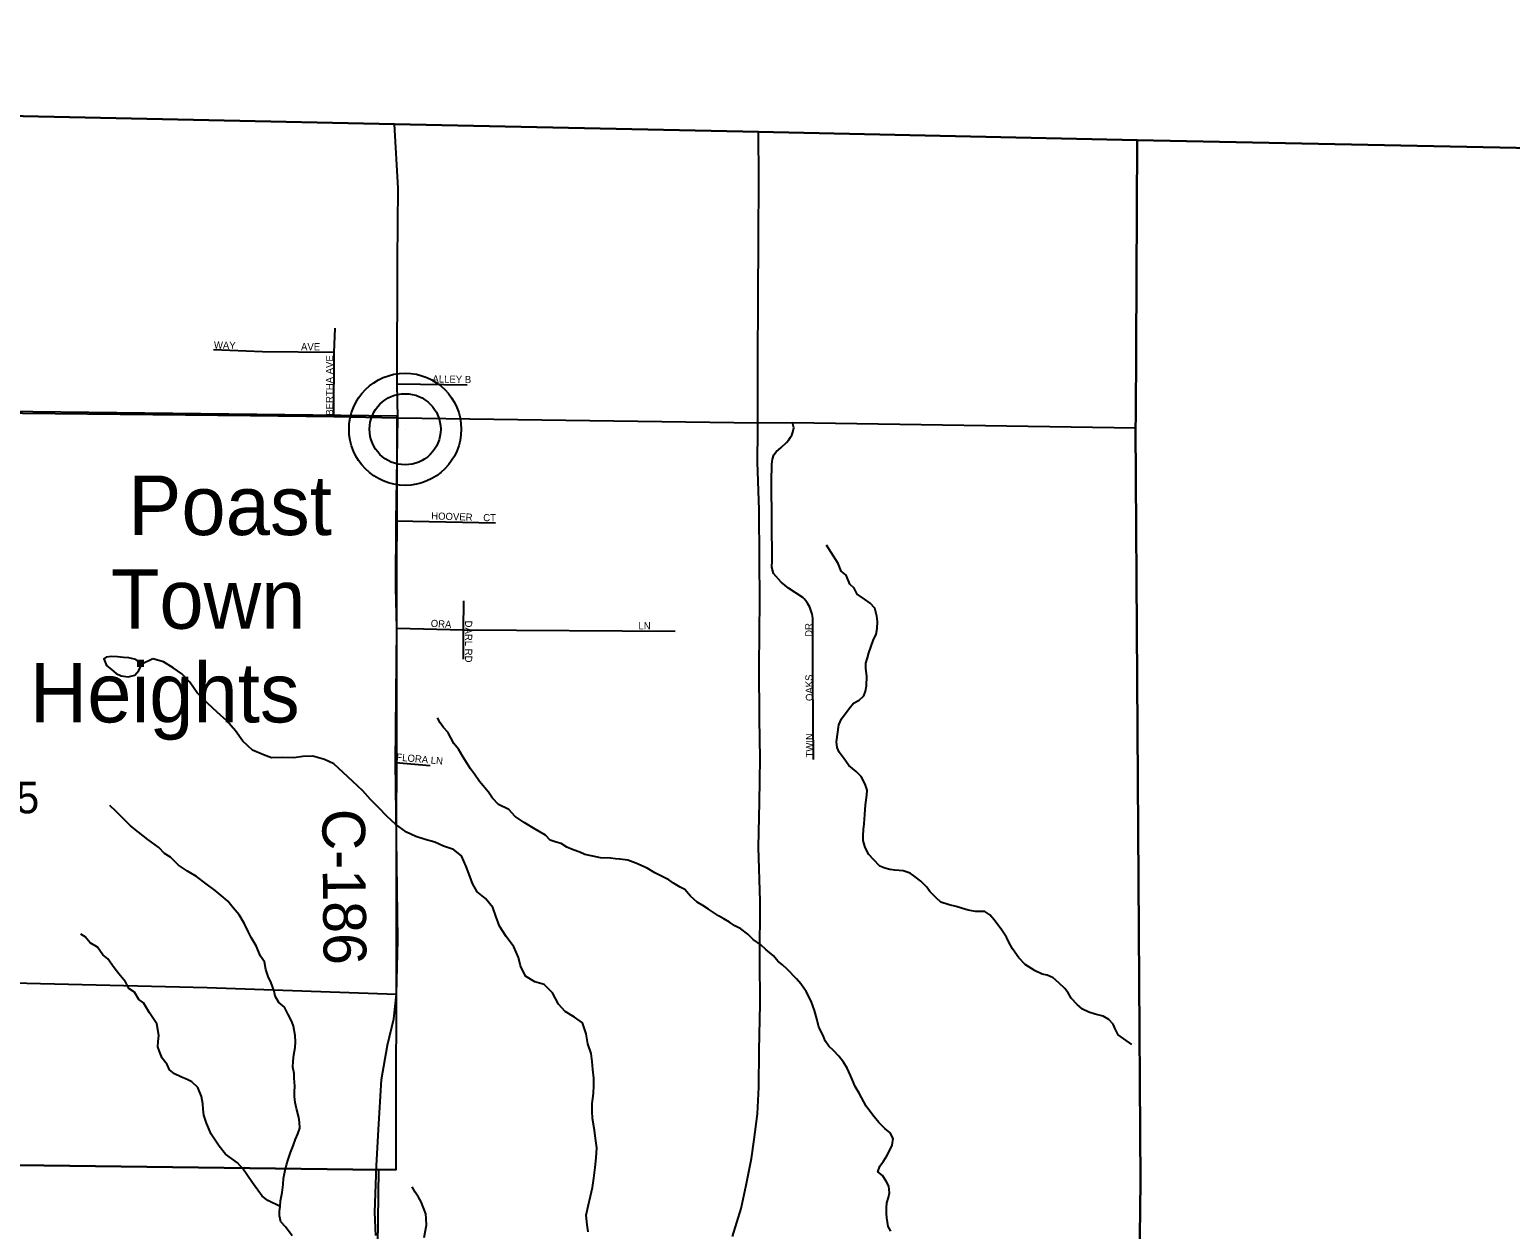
# Model space of a CAD drawing. Extents: x 1310247 to 1552180, y 377264 to 706493.
# Drawn here: x 1435109 to 1445480, y 576710 to 585113 of the extents above; entities that cross this region are included whole.
import ezdxf

# ---------------------------------------------------------------- set-up
doc = ezdxf.new("R2010")
doc.units = 0
for name, color, linetype in [('GM_X_Adjacent_County', 7, 'Continuous'), ('GM_X_County', 7, 'Continuous'), ('GM_X_County_Road', 7, 'Continuous'), ('GM_X_County_Road_Text', 7, 'Continuous'), ('GM_X_Minor_River', 7, 'Continuous'), ('GM_X_Section', 7, 'Continuous'), ('GM_X_Section_Text', 7, 'Continuous'), ('GM_X_State_Route', 7, 'Continuous'), ('GM_X_Township', 7, 'Continuous'), ('GM_X_Township_Road', 7, 'Continuous'), ('GM_X_Township_Subdivision', 7, 'Continuous'), ('GM_X_Township_Subdivision_Text', 7, 'Continuous'), ('GM_X_Unincorporated', 7, 'Continuous'), ('GM_X_Unincorporated_Location', 7, 'Continuous'), ('GM_X_Unincorporated_Text', 7, 'Continuous')]:
    doc.layers.add(name, color=color, linetype=linetype)

msp = doc.modelspace()

# ---------------------------------------------------------------- linework, layer by layer
at = {"layer": 'GM_X_Adjacent_County'}
for points in [[(1450715, 584179), (1442866, 584339), (1440214, 584396), (1437664, 584451), (1433762, 584535), (1429424, 584629), (1427118, 584678), (1422329, 584782), (1417357, 584890), (1413856, 584966), (1410790, 585032), (1410839, 590333)], [(1442857, 574377), (1442890, 577043), (1442855, 582324), (1442856, 582398), (1442866, 584339), (1450715, 584179)]]:
    msp.add_lwpolyline(points, dxfattribs=at)
at = {"layer": 'GM_X_County'}
msp.add_lwpolyline([(1433762, 584535), (1437664, 584451), (1440214, 584396), (1442866, 584339), (1442856, 582398), (1442855, 582324), (1442890, 577043), (1442857, 574377)], dxfattribs=at)
at = {"layer": 'GM_X_County_Road'}
msp.add_lwpolyline([(1437533, 576668), (1437526, 576830), (1437539, 577156), (1437553, 577410), (1437574, 577759), (1437616, 578001), (1437661, 578184), (1437679, 578358), (1437687, 578739), (1437671, 579979), (1437681, 580921), (1437673, 581206), (1437677, 581673), (1437687, 582394), (1437684, 582631), (1437686, 583498), (1437690, 584003), (1437664, 584451)], dxfattribs=at)
at = {"layer": 'GM_X_Minor_River'}
for points in [[(1442828, 578006), (1442733, 578072), (1442712, 578114), (1442698, 578148), (1442668, 578181), (1442629, 578203), (1442571, 578217), (1442527, 578232), (1442483, 578252), (1442445, 578285), (1442404, 578329), (1442382, 578366), (1442360, 578398), (1442317, 578438), (1442277, 578473), (1442235, 578491), (1442201, 578497), (1442152, 578520), (1442082, 578565), (1442037, 578611), (1441993, 578676), (1441967, 578722), (1441952, 578756), (1441918, 578805), (1441865, 578877), (1441835, 578914), (1441799, 578936), (1441735, 578937), (1441682, 578947), (1441636, 578961), (1441598, 578972), (1441550, 578984), (1441492, 579001), (1441459, 579033), (1441415, 579076), (1441393, 579108), (1441350, 579148), (1441312, 579179), (1441276, 579205), (1441228, 579222), (1441168, 579226), (1441134, 579231), (1441099, 579239), (1441063, 579255), (1441019, 579300), (1440988, 579336), (1440960, 579384), (1440948, 579433), (1440947, 579467), (1440949, 579511), (1440953, 579551), (1440958, 579615), (1440964, 579683), (1440973, 579751), (1440975, 579787), (1440961, 579829), (1440934, 579881), (1440898, 579916), (1440846, 579960), (1440813, 580005), (1440779, 580053), (1440765, 580085), (1440760, 580125), (1440776, 580245), (1440795, 580285), (1440849, 580359), (1440879, 580395), (1440919, 580416), (1440952, 580448), (1440964, 580480), (1440970, 580518), (1440973, 580584), (1440967, 580638), (1440965, 580676), (1440978, 580714), (1440986, 580748), (1441018, 580834), (1441039, 580880), (1441045, 580918), (1441047, 580968), (1441044, 581006), (1441028, 581062), (1440996, 581097), (1440957, 581123), (1440905, 581160), (1440885, 581200), (1440853, 581228), (1440828, 581291), (1440792, 581319), (1440771, 581373), (1440723, 581450), (1440690, 581502)], [(1435894, 580668), (1435853, 580701), (1435805, 580712), (1435767, 580716), (1435725, 580719), (1435679, 580722), (1435645, 580717), (1435629, 580705), (1435648, 580660), (1435685, 580628), (1435715, 580603), (1435749, 580588), (1435799, 580581)], [(1435973, 580706), (1435894, 580668)], [(1436491, 580272), (1436422, 580332), (1436354, 580396), (1436283, 580469), (1436232, 580543), (1436175, 580602), (1436114, 580643), (1436047, 580685), (1435973, 580706)], [(1435799, 580581), (1435845, 580592), (1435874, 580624), (1435894, 580668)], [(1441099, 577417), (1441056, 577458), (1441016, 577510), (1440969, 577573), (1440920, 577664), (1440892, 577710), (1440872, 577756), (1440859, 577788), (1440835, 577839), (1440809, 577881), (1440776, 577923), (1440740, 577962), (1440706, 577994), (1440681, 578031), (1440667, 578069), (1440637, 578127), (1440622, 578185), (1440606, 578242), (1440583, 578308), (1440549, 578376), (1440510, 578429), (1440480, 578465), (1440415, 578532), (1440381, 578562), (1440349, 578589), (1440319, 578625), (1440266, 578670), (1440230, 578702), (1440177, 578741), (1440139, 578777), (1440091, 578815), (1440049, 578836), (1440010, 578862), (1439972, 578885), (1439934, 578907), (1439863, 578954), (1439825, 578978), (1439785, 579001), (1439737, 579045), (1439698, 579090), (1439666, 579108), (1439618, 579136), (1439585, 579159), (1439539, 579181), (1439487, 579208), (1439435, 579240), (1439354, 579275), (1439300, 579296), (1439244, 579302), (1439212, 579306), (1439178, 579309), (1439108, 579313), (1439053, 579324), (1438997, 579336), (1438963, 579353), (1438917, 579369), (1438871, 579388), (1438832, 579412), (1438796, 579422), (1438754, 579435), (1438722, 579471), (1438651, 579514), (1438573, 579561), (1438510, 579603), (1438466, 579652), (1438394, 579687), (1438351, 579731), (1438323, 579773), (1438260, 579848), (1438226, 579898), (1438197, 579935), (1438173, 579973), (1438145, 580017), (1438114, 580074), (1438080, 580114), (1438037, 580193), (1438007, 580225), (1437985, 580259), (1437965, 580293)], [(1439022, 576692), (1439013, 576742), (1439007, 576809), (1439020, 576873), (1439037, 576943), (1439051, 577003), (1439060, 577069), (1439069, 577143), (1439077, 577211), (1439082, 577282), (1439073, 577346), (1439065, 577406), (1439052, 577487), (1439049, 577539), (1439050, 577592), (1439058, 577662), (1439061, 577718), (1439060, 577770), (1439053, 577831), (1439050, 577887), (1439041, 577941), (1439019, 578010), (1439008, 578080), (1438982, 578157), (1438926, 578197), (1438859, 578236), (1438814, 578287), (1438772, 578366), (1438713, 578426), (1438647, 578445), (1438582, 578483), (1438547, 578556), (1438534, 578614), (1438500, 578689), (1438447, 578762), (1438399, 578834), (1438374, 578904), (1438353, 578965), (1438302, 579028), (1438243, 579074), (1438212, 579132), (1438193, 579185), (1438167, 579252), (1438134, 579327), (1438077, 579370), (1438007, 579395), (1437948, 579423), (1437880, 579440), (1437815, 579461), (1437749, 579493), (1437672, 579549), (1437613, 579602), (1437552, 579665), (1437497, 579721), (1437443, 579782), (1437372, 579846), (1437305, 579911), (1437240, 579971), (1437175, 580002), (1437093, 580024), (1437023, 580021), (1436959, 580012), (1436881, 580014), (1436804, 580013), (1436747, 580033), (1436671, 580066), (1436602, 580130), (1436550, 580203), (1436491, 580272)], [(1436947, 576666), (1436901, 576729), (1436868, 576763), (1436860, 576805), (1436860, 576837), (1436863, 576871), (1436867, 576909), (1436877, 576969), (1436884, 577025), (1436888, 577067), (1436896, 577114), (1436907, 577162), (1436921, 577199), (1436937, 577249), (1436955, 577295), (1436972, 577341), (1436988, 577379), (1437002, 577419), (1436999, 577461), (1436995, 577493), (1436979, 577556), (1436970, 577598), (1436964, 577640), (1436964, 577674), (1436966, 577714), (1436963, 577770), (1436961, 577802), (1436953, 577846), (1436954, 577889), (1436960, 577933), (1436968, 577985), (1436971, 578023), (1436969, 578067), (1436958, 578133), (1436946, 578165), (1436920, 578214), (1436893, 578266), (1436855, 578300), (1436829, 578343), (1436822, 578379), (1436800, 578437), (1436780, 578481), (1436763, 578530), (1436753, 578584), (1436725, 578624), (1436696, 578696), (1436661, 578755), (1436639, 578797), (1436615, 578851), (1436576, 578914), (1436534, 578962), (1436497, 579009), (1436465, 579037), (1436409, 579084), (1436346, 579130), (1436278, 579181), (1436215, 579220), (1436151, 579262), (1436096, 579317), (1436054, 579343), (1436014, 579384), (1435937, 579441), (1435871, 579491), (1435816, 579536), (1435764, 579589), (1435713, 579639), (1435671, 579678)], [(1436863, 576871), (1436777, 576912), (1436737, 576943), (1436708, 576985), (1436670, 577035), (1436631, 577094), (1436605, 577132), (1436565, 577177), (1436482, 577238), (1436436, 577292), (1436381, 577377), (1436348, 577453), (1436328, 577510), (1436324, 577552), (1436321, 577590), (1436313, 577640), (1436286, 577704), (1436244, 577743), (1436212, 577761), (1436168, 577778), (1436124, 577800), (1436089, 577828), (1436073, 577865), (1436037, 577909), (1436018, 577955), (1436008, 577989), (1436010, 578025), (1436013, 578068), (1435999, 578150), (1435948, 578226), (1435906, 578297), (1435873, 578321), (1435843, 578372), (1435805, 578398), (1435780, 578444), (1435734, 578499), (1435701, 578543), (1435657, 578606), (1435621, 578632), (1435584, 578687), (1435532, 578717), (1435498, 578760), (1435467, 578778)], [(1441140, 576698), (1441122, 576730), (1441113, 576790), (1441111, 576822), (1441111, 576862), (1441114, 576896), (1441124, 576934), (1441132, 576966), (1441126, 577012), (1441109, 577047), (1441083, 577087), (1441051, 577113), (1441064, 577153), (1441090, 577187), (1441114, 577225), (1441136, 577269), (1441151, 577301), (1441157, 577347), (1441137, 577387), (1441099, 577417)], [(1437873, 576654), (1437888, 576740), (1437886, 576786), (1437884, 576820), (1437867, 576862), (1437851, 576902), (1437833, 576935), (1437810, 576971), (1437788, 577007)]]:
    msp.add_lwpolyline(points, dxfattribs=at)
at = {"layer": 'GM_X_Section'}
for points in [[(1437682, 582407), (1437673, 577127), (1437553, 577128), (1432323, 577196), (1432384, 582471)], [(1432323, 577196), (1437553, 577128), (1437483, 571828), (1432110, 571875), (1432163, 577196)]]:
    msp.add_lwpolyline(points, close=True, dxfattribs=at)
at = {"layer": 'GM_X_State_Route'}
for points in [[(1440209, 582305), (1440209, 582358), (1440210, 582789), (1440211, 583228), (1440213, 583650), (1440216, 584065), (1440214, 584396)], [(1440031, 576660), (1440092, 576856), (1440128, 577019), (1440164, 577206), (1440184, 577340), (1440208, 577519), (1440217, 577706), (1440218, 577962), (1440226, 578290), (1440223, 578602), (1440225, 579009), (1440214, 579386), (1440222, 579703), (1440225, 580008), (1440221, 580286), (1440219, 580653), (1440223, 581120), (1440221, 581399), (1440218, 581750), (1440208, 582084), (1440209, 582305)]]:
    msp.add_lwpolyline(points, dxfattribs=at)
at = {"layer": 'GM_X_Township'}
msp.add_lwpolyline([(1433762, 584535), (1437664, 584451), (1440214, 584396), (1442866, 584339), (1442856, 582398), (1442855, 582324), (1442890, 577043), (1442857, 574377)], dxfattribs=at)
at = {"layer": 'GM_X_Township_Road'}
for points in [[(1442880, 578509), (1442855, 582324), (1442856, 582398), (1442866, 584339)], [(1428622, 582475), (1429329, 582469), (1429635, 582462), (1429724, 582421), (1429829, 582366), (1429874, 582347), (1429943, 582372), (1430087, 582465), (1431416, 582468), (1432404, 582455), (1433075, 582450), (1433701, 582445), (1435058, 582427), (1436657, 582410), (1437239, 582404), (1437687, 582394), (1440209, 582358), (1440452, 582361), (1442855, 582324)], [(1434991, 578438), (1436353, 578404), (1437679, 578358)], [(1442842, 573340), (1442857, 574377), (1442890, 577043), (1442880, 578509)]]:
    msp.add_lwpolyline(points, dxfattribs=at)
at = {"layer": 'GM_X_Township_Subdivision'}
for points in [[(1437239, 582404), (1437242, 582852), (1437250, 583023)], [(1437242, 582852), (1436741, 582857), (1436397, 582870)], [(1437684, 582631), (1438173, 582625)], [(1440599, 580000), (1440595, 580558), (1440595, 580991), (1440591, 581018), (1440574, 581068), (1440560, 581091), (1440545, 581112), (1440534, 581126), (1440525, 581135), (1440424, 581200), (1440372, 581243), (1440319, 581304), (1440308, 581347), (1440310, 581392), (1440304, 581946), (1440307, 582070), (1440312, 582104), (1440322, 582134), (1440337, 582156), (1440373, 582187), (1440411, 582221), (1440427, 582239), (1440439, 582258), (1440447, 582272), (1440455, 582293), (1440461, 582325), (1440452, 582361)], [(1437677, 581673), (1438371, 581658)], [(1438149, 580703), (1438149, 580909), (1438150, 581112)], [(1437681, 580921), (1438149, 580909), (1439631, 580899)], [(1437671, 579979), (1437914, 579960)]]:
    msp.add_lwpolyline(points, dxfattribs=at)
at = {"layer": 'GM_X_Unincorporated'}
for radius in [393, 249]:
    msp.add_circle((1437739, 582314), radius, dxfattribs=at)
at = {"layer": 'GM_X_Unincorporated_Location'}
msp.add_line((1437739, 582314), (1437739, 582314), dxfattribs=at)

# ---------------------------------------------------------------- texts
at = {"layer": 'GM_X_County_Road_Text'}
msp.add_text('C-186', height=300, rotation=270.5485, dxfattribs=at).set_placement((1437158, 579654))
at = {"layer": 'GM_X_Section_Text'}
msp.add_text('35', height=221, rotation=0, dxfattribs=at).set_placement((1434848, 579624))
at = {"layer": 'GM_X_Township_Subdivision_Text'}
for s, rotation, p in [('WAY', 358.2653, (1436399, 582880)), ('AVE', 0, (1437010, 582867)), ('BERTHA AVE', 90, (1437234, 582409)), ('ALLEY B', 359.0128, (1437930, 582642)), ('HOOVER', 358.0262, (1437921, 581683)), ('CT', 0, (1438286, 581670)), ('ORA', 356.0569, (1437917, 580931)), ('DARL RD', 270, (1438159, 580974)), ('LN', 0, (1439373, 580913)), ('DR', 90, (1440591, 580860)), ('OAKS', 91.1951, (1440596, 580411)), ('TWIN', 90, (1440596, 580015)), ('FLORA LN', 354.957, (1437676, 579994))]:
    msp.add_text(s, height=50, rotation=rotation, dxfattribs=at).set_placement(p)
at = {"layer": 'GM_X_Unincorporated_Text'}
for s, p in [('Poast', (1435800, 581573)), ('Town', (1435677, 580917)), ('Heights', (1435110, 580261))]:
    msp.add_text(s, height=417, rotation=0, dxfattribs=at).set_placement(p)

doc.saveas('drawing.dxf')
